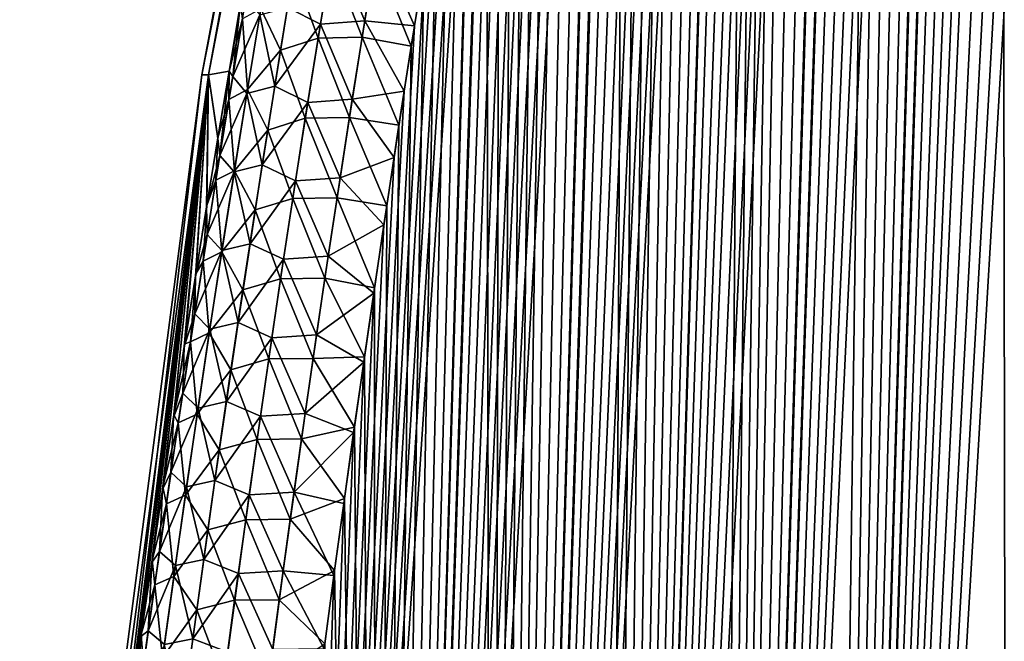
# Model space of a CAD drawing. Header units: metres. Extents: x -109 to 109, y -505 to 40.
# Tile 220 of 331: x 52.07 to 56.95, y -89.54 to -86.46. Entities that reach past the tile are written whole.
import ezdxf

# ---------------------------------------------------------------- set-up
doc = ezdxf.new("R2010")
doc.units = ezdxf.units.M
doc.layers.add('solid_K244224000C74', color=7, linetype='CONTINUOUS')

msp = doc.modelspace()

# ---------------------------------------------------------------- linework, layer by layer
at = {"layer": 'solid_K244224000C74'}
for points in [[(56.011192, -102.20826, -6.254889), (57.72303, -71.503578, -6.53662), (57.84304, -71.208015, -6.656155)], [(56.968903, -102.51619, -7.285695), (56.011192, -102.20826, -6.254889), (57.84304, -71.208015, -6.656155)], [(56.011192, -102.20826, -6.254889), (57.600891, -71.815559, -6.417885), (57.72303, -71.503578, -6.53662)], [(56.011192, -102.20826, -6.254889), (57.476616, -72.144058, -6.299978), (57.600891, -71.815559, -6.417885)], [(56.011192, -102.20826, -6.254889), (57.35022, -72.490303, -6.183001), (57.476616, -72.144058, -6.299978)], [(56.011192, -102.20826, -6.254889), (57.264771, -72.730751, -6.105526), (57.35022, -72.490303, -6.183001)], [(56.011192, -102.20826, -6.254889), (57.178375, -72.979095, -6.028484), (57.264771, -72.730751, -6.105526)], [(56.011192, -102.20826, -6.254889), (57.091045, -73.235809, -5.951913), (57.178375, -72.979095, -6.028484)], [(56.011192, -102.20826, -6.254889), (57.002785, -73.501213, -5.875841), (57.091045, -73.235809, -5.951913)], [(56.969036, -102.516228, 7.285848), (57.011272, -73.475449, 5.883099), (56.922058, -73.748535, 5.80736)], [(56.011192, -102.20826, -6.254889), (56.913582, -73.774803, -5.800235), (57.002785, -73.501213, -5.875841)], [(56.011257, -102.208282, 6.254954), (56.922058, -73.748535, 5.80736), (56.831905, -74.030197, 5.732124)], [(56.011257, -102.208282, 6.254954), (56.969036, -102.516228, 7.285848), (56.922058, -73.748535, 5.80736)], [(56.011192, -102.20826, -6.254889), (56.823448, -74.056953, -5.725134), (56.913582, -73.774803, -5.800235)], [(55.499153, -102.013214, -5.76339), (56.732403, -74.348221, -5.650591), (56.823448, -74.056953, -5.725134)], [(56.011192, -102.20826, -6.254889), (55.499153, -102.013214, -5.76339), (56.823448, -74.056953, -5.725134)], [(56.011257, -102.208282, 6.254954), (56.831905, -74.030197, 5.732124), (56.740837, -74.320992, 5.657441)], [(55.499153, -102.013214, -5.76339), (56.640465, -74.648949, -5.576636), (56.732403, -74.348221, -5.650591)], [(56.011257, -102.208282, 6.254954), (56.740837, -74.320992, 5.657441), (56.648865, -74.621262, 5.583342)], [(55.499153, -102.013214, -5.76339), (56.5476, -74.958549, -5.503222), (56.640465, -74.648949, -5.576636)], [(56.011257, -102.208282, 6.254954), (56.648865, -74.621262, 5.583342), (56.555958, -74.93042, 5.509779)], [(56.011257, -102.208282, 6.254954), (56.555958, -74.93042, 5.509779), (56.462151, -75.24894, 5.436807)], [(55.499153, -102.013214, -5.76339), (56.453838, -75.277489, -5.430403), (56.5476, -74.958549, -5.503222)], [(55.499153, -102.013214, -5.76339), (56.359222, -75.606422, -5.358247), (56.453838, -75.277489, -5.430403)], [(56.011257, -102.208282, 6.254954), (56.462151, -75.24894, 5.436807), (56.367477, -75.577469, 5.364494)], [(55.499195, -102.013229, 5.763428), (56.367477, -75.577469, 5.364494), (56.271961, -75.916359, 5.292876)], [(55.499195, -102.013229, 5.763428), (56.011257, -102.208282, 6.254954), (56.367477, -75.577469, 5.364494)], [(55.499153, -102.013214, -5.76339), (56.263767, -75.945686, -5.286789), (56.359222, -75.606422, -5.358247)], [(55.499195, -102.013229, 5.763428), (56.271961, -75.916359, 5.292876), (56.175556, -76.264938, 5.221884)], [(54.965187, -101.790199, -5.28903), (56.167431, -76.294632, -5.215962), (56.263767, -75.945686, -5.286789)], [(55.499153, -102.013214, -5.76339), (54.965187, -101.790199, -5.28903), (56.263767, -75.945686, -5.286789)], [(54.965187, -101.790199, -5.28903), (56.070271, -76.653824, -5.145841), (56.167431, -76.294632, -5.215962)], [(55.499195, -102.013229, 5.763428), (56.175556, -76.264938, 5.221884), (56.078312, -76.623795, 5.151593)], [(55.499195, -102.013229, 5.763428), (56.078312, -76.623795, 5.151593), (55.980293, -76.993675, 5.082095)], [(54.965187, -101.790199, -5.28903), (55.97234, -77.02401, -5.076514), (56.070271, -76.653824, -5.145841)], [(54.965187, -101.790199, -5.28903), (55.898422, -77.309166, -5.025076), (55.97234, -77.02401, -5.076514)], [(55.499195, -102.013229, 5.763428), (55.980293, -76.993675, 5.082095), (55.9063, -77.278625, 5.030526)], [(55.499195, -102.013229, 5.763428), (55.9063, -77.278625, 5.030526), (55.831844, -77.569496, 4.979365)], [(54.965187, -101.790199, -5.28903), (55.824043, -77.600235, -4.974047), (55.898422, -77.309166, -5.025076)], [(55.499195, -102.013229, 5.763428), (55.831844, -77.569496, 4.979365), (55.75695, -77.866501, 4.928641)], [(54.965187, -101.790199, -5.28903), (55.749233, -77.897423, -4.923458), (55.824043, -77.600235, -4.974047)], [(55.499195, -102.013229, 5.763428), (55.75695, -77.866501, 4.928641), (55.681664, -78.169998, 4.878407)], [(54.965187, -101.790199, -5.28903), (55.674034, -78.20108, -4.873359), (55.749233, -77.897423, -4.923458)], [(54.409, -101.537849, -4.832366), (55.598488, -78.511574, -4.8238), (55.674034, -78.20108, -4.873359)], [(54.965187, -101.790199, -5.28903), (54.409, -101.537849, -4.832366), (55.674034, -78.20108, -4.873359)], [(54.965214, -101.790215, 5.289052), (55.681664, -78.169998, 4.878407), (55.606026, -78.480354, 4.828711)], [(54.965214, -101.790215, 5.289052), (55.499195, -102.013229, 5.763428), (55.681664, -78.169998, 4.878407)], [(54.965214, -101.790215, 5.289052), (55.606026, -78.480354, 4.828711), (55.530075, -78.797905, 4.779597)], [(54.409, -101.537849, -4.832366), (55.522636, -78.829239, -4.774825), (55.598488, -78.511574, -4.8238)], [(54.409, -101.537849, -4.832366), (55.446411, -79.153534, -4.72635), (55.522636, -78.829239, -4.774825)], [(54.965214, -101.790215, 5.289052), (55.530075, -78.797905, 4.779597), (55.453747, -79.122101, 4.730983)], [(54.965214, -101.790215, 5.289052), (55.453747, -79.122101, 4.730983), (55.377041, -79.452934, 4.682872)], [(54.409, -101.537849, -4.832366), (55.369816, -79.484444, -4.67838), (55.446411, -79.153534, -4.72635)], [(54.965214, -101.790215, 5.289052), (55.377041, -79.452934, 4.682872), (55.300026, -79.790833, 4.635328)], [(54.409, -101.537849, -4.832366), (55.292915, -79.822395, -4.630979), (55.369816, -79.484444, -4.67838)], [(54.409, -101.537849, -4.832366), (55.215771, -80.167801, -4.58421), (55.292915, -79.822395, -4.630979)], [(54.965214, -101.790215, 5.289052), (55.300026, -79.790833, 4.635328), (55.222767, -80.1362, 4.588417)], [(54.318378, -79.883408, -1.653345), (53.002502, -86.734787, -1.243407), (52.969627, -86.734787)], [(54.318378, -79.883408, -1.653345), (52.969627, -86.734787), (54.256847, -79.883408)], [(53.002502, -86.734787, 1.243413), (54.256847, -79.883408), (52.969627, -86.734787)], [(54.318378, -79.883408, -1.653345), (53.103653, -86.716026, -2.47967), (53.002502, -86.734787, -1.243407)], [(53.002502, -86.734787, 1.243413), (54.318382, -79.883408, 1.653362), (54.256847, -79.883408)], [(53.002502, -86.734787, 1.243413), (53.103661, -86.715981, 2.479674), (54.318382, -79.883408, 1.653362)], [(54.318378, -79.883408, -1.653345), (53.159458, -86.38884, -2.507232), (53.103653, -86.716026, -2.47967)], [(53.103661, -86.715981, 2.479674), (53.160263, -86.384171, 2.507635), (54.318382, -79.883408, 1.653362)], [(54.965214, -101.790215, 5.289052), (55.222767, -80.1362, 4.588417), (55.145321, -80.489479, 4.542201)], [(54.409, -101.537849, -4.832366), (55.138454, -80.52108, -4.538137), (55.215771, -80.167801, -4.58421)], [(54.965214, -101.790215, 5.289052), (55.145321, -80.489479, 4.542201), (55.06765, -80.85038, 4.496626)], [(54.409, -101.537849, -4.832366), (55.060913, -80.881958, -4.492708), (55.138454, -80.52108, -4.538137)], [(54.409, -101.537849, -4.832366), (54.983093, -81.250023, -4.447854), (55.060913, -80.881958, -4.492708)], [(54.409019, -101.537857, 4.83238), (55.06765, -80.85038, 4.496626), (54.989697, -81.218491, 4.451626)], [(54.409019, -101.537857, 4.83238), (54.965214, -101.790215, 5.289052), (55.06765, -80.85038, 4.496626)], [(54.409019, -101.537857, 4.83238), (54.989697, -81.218491, 4.451626), (54.911541, -81.594299, 4.407284)], [(53.830872, -101.255699, -4.394562), (54.905083, -81.625755, -4.403658), (54.983093, -81.250023, -4.447854)], [(54.409, -101.537849, -4.832366), (53.830872, -101.255699, -4.394562), (54.983093, -81.250023, -4.447854)], [(53.830872, -101.255699, -4.394562), (54.826977, -82.009644, -4.360203), (54.905083, -81.625755, -4.403658)], [(54.409019, -101.537857, 4.83238), (54.911541, -81.594299, 4.407284), (54.833286, -81.978287, 4.363683)], [(53.830872, -101.255699, -4.394562), (54.748863, -82.402161, -4.317571), (54.826977, -82.009644, -4.360203)], [(54.409019, -101.537857, 4.83238), (54.833286, -81.978287, 4.363683), (54.75502, -82.370941, 4.320904)], [(53.830872, -101.255699, -4.394562), (54.686394, -82.722519, -4.284074), (54.748863, -82.402161, -4.317571)], [(54.409019, -101.537857, 4.83238), (54.75502, -82.370941, 4.320904), (54.692425, -82.691444, 4.287289)], [(54.409019, -101.537857, 4.83238), (54.692425, -82.691444, 4.287289), (54.629726, -83.016991, 4.254097)], [(53.830872, -101.255699, -4.394562), (54.623825, -83.047913, -4.251), (54.686394, -82.722519, -4.284074)], [(54.409019, -101.537857, 4.83238), (54.629726, -83.016991, 4.254097), (54.566967, -83.347778, 4.221364)], [(53.830872, -101.255699, -4.394562), (54.561199, -83.378532, -4.218385), (54.623825, -83.047913, -4.251)], [(53.830872, -101.255699, -4.394562), (54.498585, -83.714645, -4.186284), (54.561199, -83.378532, -4.218385)], [(54.409019, -101.537857, 4.83238), (54.566967, -83.347778, 4.221364), (54.504215, -83.68409, 4.189146)], [(53.830872, -101.255699, -4.394562), (54.43605, -84.056557, -4.154752), (54.498585, -83.714645, -4.186284)], [(54.409019, -101.537857, 4.83238), (54.504215, -83.68409, 4.189146), (54.44154, -84.026222, 4.157496)], [(53.830872, -101.255699, -4.394562), (54.373657, -84.404549, -4.123841), (54.43605, -84.056557, -4.154752)], [(54.409019, -101.537857, 4.83238), (54.44154, -84.026222, 4.157496), (54.379005, -84.374458, 4.126469)], [(53.830872, -101.255699, -4.394562), (54.311481, -84.758911, -4.093605), (54.373657, -84.404549, -4.123841)], [(53.830891, -101.255707, 4.394574), (54.379005, -84.374458, 4.126469), (54.316681, -84.729095, 4.096117)], [(53.830891, -101.255707, 4.394574), (54.409019, -101.537857, 4.83238), (54.379005, -84.374458, 4.126469)], [(53.830891, -101.255707, 4.394574), (54.316681, -84.729095, 4.096117), (54.254478, -85.08976, 4.066353)], [(53.230476, -100.941902, -3.976326), (54.249428, -85.119278, -4.063957), (54.311481, -84.758911, -4.093605)], [(53.830872, -101.255699, -4.394562), (53.230476, -100.941902, -3.976326), (54.311481, -84.758911, -4.093605)], [(53.830891, -101.255707, 4.394574), (54.254478, -85.08976, 4.066353), (54.19231, -85.45607, 4.037097)], [(53.230476, -100.941902, -3.976326), (54.187412, -85.485268, -4.034816), (54.249428, -85.119278, -4.063957)], [(53.830891, -101.255707, 4.394574), (54.19231, -85.45607, 4.037097), (54.130264, -85.828354, 4.008418)], [(53.230476, -100.941902, -3.976326), (54.125526, -85.857208, -4.006253), (54.187412, -85.485268, -4.034816)], [(53.230476, -100.941902, -3.976326), (54.07412, -86.171959, -3.982943), (54.125526, -85.857208, -4.006253)], [(53.830891, -101.255707, 4.394574), (54.130264, -85.828354, 4.008418), (54.068443, -86.20697, 3.98039)], [(53.393688, -86.399803, -3.257241), (53.619751, -86.095856, -3.546837), (53.556442, -86.483704, -3.520901)], [(53.776188, -86.467018, -3.760672), (53.556442, -86.483704, -3.520901), (53.619751, -86.095856, -3.546837)], [(53.83902, -86.07869, -3.787536), (53.776188, -86.467018, -3.760672), (53.619751, -86.095856, -3.546837)], [(53.83902, -86.07869, -3.787536), (54.022926, -86.491272, -3.960125), (53.776188, -86.467018, -3.760672)], [(53.83902, -86.07869, -3.787536), (54.07412, -86.171959, -3.982943), (54.022926, -86.491272, -3.960125)], [(53.544964, -86.552055, 3.515849), (53.60955, -86.155029, 3.542225), (53.423477, -86.217209, 3.26851)], [(53.762653, -86.548218, 3.754664), (53.60955, -86.155029, 3.542225), (53.544964, -86.552055, 3.515849)], [(53.762653, -86.548218, 3.754664), (53.826653, -86.151054, 3.781919), (53.60955, -86.155029, 3.542225)], [(53.762653, -86.548218, 3.754664), (54.006939, -86.592247, 3.953082), (53.826653, -86.151054, 3.781919)], [(53.826653, -86.151054, 3.781919), (54.006939, -86.592247, 3.953082), (54.068443, -86.20697, 3.98039)], [(53.230476, -100.941902, -3.976326), (54.022926, -86.491272, -3.960125), (54.07412, -86.171959, -3.982943)], [(53.830891, -101.255707, 4.394574), (54.068443, -86.20697, 3.98039), (54.006939, -86.592247, 3.953082)], [(53.358654, -86.612564, 3.243114), (53.423477, -86.217209, 3.26851), (53.261021, -86.406425, 2.963382)], [(53.544964, -86.552055, 3.515849), (53.423477, -86.217209, 3.26851), (53.358654, -86.612564, 3.243114)], [(53.187595, -86.350334, -2.658139), (53.122154, -86.742188, -2.634201), (53.159458, -86.38884, -2.507232)], [(53.256187, -86.436714, -2.962026), (53.122154, -86.742188, -2.634201), (53.187595, -86.350334, -2.658139)], [(53.122154, -86.742188, -2.634201), (53.103653, -86.716026, -2.47967), (53.159458, -86.38884, -2.507232)], [(53.169632, -86.45668, 2.651213), (53.160263, -86.384171, 2.507635), (53.103661, -86.715981, 2.479674)], [(53.195099, -86.807838, 2.938668), (53.261021, -86.406425, 2.963382), (53.169632, -86.45668, 2.651213)], [(53.358654, -86.612564, 3.243114), (53.261021, -86.406425, 2.963382), (53.195099, -86.807838, 2.938668)], [(53.393688, -86.399803, -3.257241), (53.330338, -86.790207, -3.232683), (53.256187, -86.436714, -2.962026)], [(53.393688, -86.399803, -3.257241), (53.556442, -86.483704, -3.520901), (53.330338, -86.790207, -3.232683)], [(53.10323, -86.856766, 2.627053), (53.169632, -86.45668, 2.651213), (53.103661, -86.715981, 2.479674)], [(53.195099, -86.807838, 2.938668), (53.169632, -86.45668, 2.651213), (53.10323, -86.856766, 2.627053)], [(53.256187, -86.436714, -2.962026), (53.192329, -86.826149, -2.938136), (53.122154, -86.742188, -2.634201)], [(53.330338, -86.790207, -3.232683), (53.192329, -86.826149, -2.938136), (53.256187, -86.436714, -2.962026)], [(53.230476, -100.941902, -3.976326), (53.971996, -86.815353, -3.937837), (54.022926, -86.491272, -3.960125)], [(53.330338, -86.790207, -3.232683), (53.556442, -86.483704, -3.520901), (53.494457, -86.871849, -3.496047)], [(53.714664, -86.855659, -3.734917), (53.494457, -86.871849, -3.496047), (53.556442, -86.483704, -3.520901)], [(53.776188, -86.467018, -3.760672), (53.714664, -86.855659, -3.734917), (53.556442, -86.483704, -3.520901)], [(53.776188, -86.467018, -3.760672), (53.971996, -86.815353, -3.937837), (53.714664, -86.855659, -3.734917)], [(53.776188, -86.467018, -3.760672), (54.022926, -86.491272, -3.960125), (53.971996, -86.815353, -3.937837)], [(53.481766, -86.949379, 3.490603), (53.544964, -86.552055, 3.515849), (53.358654, -86.612564, 3.243114)], [(53.70002, -86.945709, 3.728562), (53.544964, -86.552055, 3.515849), (53.481766, -86.949379, 3.490603)], [(53.70002, -86.945709, 3.728562), (53.762653, -86.548218, 3.754664), (53.544964, -86.552055, 3.515849)], [(53.70002, -86.945709, 3.728562), (53.945847, -86.984535, 3.926562), (53.762653, -86.548218, 3.754664)], [(53.762653, -86.548218, 3.754664), (53.945847, -86.984535, 3.926562), (54.006939, -86.592247, 3.953082)], [(53.830891, -101.255707, 4.394574), (54.006939, -86.592247, 3.953082), (53.945847, -86.984535, 3.926562)], [(53.295227, -87.008186, 3.218815), (53.358654, -86.612564, 3.243114), (53.195099, -86.807838, 2.938668)], [(53.481766, -86.949379, 3.490603), (53.358654, -86.612564, 3.243114), (53.295227, -87.008186, 3.218815)], [(53.002502, -86.734787, -1.243407), (52.158928, -93.622757, -2.095751), (52.06636, -93.64727)], [(53.002502, -86.734787, -1.243407), (52.06636, -93.64727), (52.969627, -86.734787)], [(52.158932, -93.622726, 2.095746), (52.969627, -86.734787), (52.06636, -93.64727)], [(53.002502, -86.734787, -1.243407), (52.196815, -93.269585, -2.107414), (52.158928, -93.622757, -2.095751)], [(52.158932, -93.622726, 2.095746), (53.002502, -86.734787, 1.243413), (52.969627, -86.734787)], [(52.158932, -93.622726, 2.095746), (52.197067, -93.267281, 2.107489), (53.002502, -86.734787, 1.243413)], [(53.002502, -86.734787, -1.243407), (52.235367, -92.920235, -2.119659), (52.196815, -93.269585, -2.107414)], [(52.197067, -93.267281, 2.107489), (52.235874, -92.915703, 2.119822), (53.002502, -86.734787, 1.243413)], [(53.002502, -86.734787, -1.243407), (52.274563, -92.574524, -2.132435), (52.235367, -92.920235, -2.119659)], [(52.235874, -92.915703, 2.119822), (52.275337, -92.567818, 2.132692), (53.002502, -86.734787, 1.243413)], [(53.002502, -86.734787, -1.243407), (52.314396, -92.232285, -2.145692), (52.274563, -92.574524, -2.132435)], [(52.275337, -92.567818, 2.132692), (52.315441, -92.22345, 2.14605), (53.002502, -86.734787, 1.243413)], [(53.002502, -86.734787, -1.243407), (52.362835, -91.82766, -2.162396), (52.314396, -92.232285, -2.145692)], [(52.315441, -92.22345, 2.14605), (52.363953, -91.818466, 2.162793), (53.002502, -86.734787, 1.243413)], [(53.002502, -86.734787, -1.243407), (52.411983, -91.429131, -2.180073), (52.362835, -91.82766, -2.162396)], [(52.363953, -91.818466, 2.162793), (52.413177, -91.419594, 2.180511), (53.002502, -86.734787, 1.243413)], [(53.002502, -86.734787, -1.243407), (52.461815, -91.036461, -2.198669), (52.411983, -91.429131, -2.180073)], [(52.413177, -91.419594, 2.180511), (52.463085, -91.026596, 2.19915), (53.002502, -86.734787, 1.243413)], [(53.002502, -86.734787, -1.243407), (52.512299, -90.649399, -2.21813), (52.461815, -91.036461, -2.198669)], [(52.463085, -91.026596, 2.19915), (52.513641, -90.639229, 2.218654), (53.002502, -86.734787, 1.243413)], [(53.002502, -86.734787, -1.243407), (52.563412, -90.267723, -2.2384), (52.512299, -90.649399, -2.21813)], [(52.513641, -90.639229, 2.218654), (52.564835, -90.257248, 2.238969), (53.002502, -86.734787, 1.243413)], [(53.002502, -86.734787, -1.243407), (52.615135, -89.89119, -2.259426), (52.563412, -90.267723, -2.2384)], [(52.564835, -90.257248, 2.238969), (52.616634, -89.880417, 2.260041), (53.002502, -86.734787, 1.243413)], [(53.002502, -86.734787, -1.243407), (52.667454, -89.519554, -2.281152), (52.615135, -89.89119, -2.259426)], [(52.616634, -89.880417, 2.260041), (52.669029, -89.508499, 2.281815), (53.002502, -86.734787, 1.243413)], [(53.002502, -86.734787, -1.243407), (52.720356, -89.15258, -2.303526), (52.667454, -89.519554, -2.281152)], [(52.669029, -89.508499, 2.281815), (52.722008, -89.141251, 2.304237), (53.002502, -86.734787, 1.243413)], [(53.002502, -86.734787, -1.243407), (52.773823, -88.790054, -2.326497), (52.720356, -89.15258, -2.303526)], [(52.722008, -89.141251, 2.304237), (52.775555, -88.778465, 2.327257), (53.002502, -86.734787, 1.243413)], [(53.002502, -86.734787, -1.243407), (52.827747, -88.432602, -2.350189), (52.773823, -88.790054, -2.326497)], [(52.775555, -88.778465, 2.327257), (52.829556, -88.420753, 2.350999), (53.002502, -86.734787, 1.243413)], [(53.002502, -86.734787, -1.243407), (52.882057, -88.080421, -2.374642), (52.827747, -88.432602, -2.350189)], [(52.829556, -88.420753, 2.350999), (52.883942, -88.068329, 2.375503), (53.002502, -86.734787, 1.243413)], [(53.002502, -86.734787, -1.243407), (52.936741, -87.733315, -2.399818), (52.882057, -88.080421, -2.374642)], [(52.883942, -88.068329, 2.375503), (52.938702, -87.720985, 2.400732), (53.002502, -86.734787, 1.243413)], [(53.002502, -86.734787, -1.243407), (52.992031, -87.389549, -2.425797), (52.936741, -87.733315, -2.399818)], [(52.938702, -87.720985, 2.400732), (52.993351, -87.381424, 2.426422), (53.002502, -86.734787, 1.243413)], [(53.002502, -86.734787, -1.243407), (53.047672, -87.050514, -2.452427), (52.992031, -87.389549, -2.425797)], [(52.993351, -87.381424, 2.426422), (53.04834, -87.046486, 2.452749), (53.002502, -86.734787, 1.243413)], [(53.04834, -87.046486, 2.452749), (53.103661, -86.715981, 2.479674), (53.002502, -86.734787, 1.243413)], [(53.002502, -86.734787, -1.243407), (53.103653, -86.716026, -2.47967), (53.047672, -87.050514, -2.452427)], [(53.058132, -87.134293, -2.611311), (53.047672, -87.050514, -2.452427), (53.103653, -86.716026, -2.47967)], [(53.10323, -86.856766, 2.627053), (53.103661, -86.715981, 2.479674), (53.04834, -87.046486, 2.452749)], [(53.122154, -86.742188, -2.634201), (53.058132, -87.134293, -2.611311), (53.103653, -86.716026, -2.47967)], [(53.192329, -86.826149, -2.938136), (53.058132, -87.134293, -2.611311), (53.122154, -86.742188, -2.634201)], [(53.330338, -86.790207, -3.232683), (53.268341, -87.180878, -3.209183), (53.192329, -86.826149, -2.938136)], [(53.330338, -86.790207, -3.232683), (53.494457, -86.871849, -3.496047), (53.268341, -87.180878, -3.209183)], [(53.192329, -86.826149, -2.938136), (53.129845, -87.215836, -2.915284), (53.058132, -87.134293, -2.611311)], [(53.130634, -87.209511, 2.91506), (53.195099, -86.807838, 2.938668), (53.10323, -86.856766, 2.627053)], [(53.268341, -87.180878, -3.209183), (53.129845, -87.215836, -2.915284), (53.192329, -86.826149, -2.938136)], [(53.295227, -87.008186, 3.218815), (53.195099, -86.807838, 2.938668), (53.130634, -87.209511, 2.91506)], [(53.230476, -100.941902, -3.976326), (53.921391, -87.144394, -3.916119), (53.971996, -86.815353, -3.937837)], [(53.714664, -86.855659, -3.734917), (53.971996, -86.815353, -3.937837), (53.921391, -87.144394, -3.916119)], [(53.038307, -87.257095, 2.60398), (53.10323, -86.856766, 2.627053), (53.04834, -87.046486, 2.452749)], [(53.130634, -87.209511, 2.91506), (53.10323, -86.856766, 2.627053), (53.038307, -87.257095, 2.60398)], [(53.268341, -87.180878, -3.209183), (53.494457, -86.871849, -3.496047), (53.433788, -87.260269, -3.472251)], [(53.654438, -87.244598, -3.710244), (53.433788, -87.260269, -3.472251), (53.494457, -86.871849, -3.496047)], [(53.714664, -86.855659, -3.734917), (53.654438, -87.244598, -3.710244), (53.494457, -86.871849, -3.496047)], [(53.714664, -86.855659, -3.734917), (53.921391, -87.144394, -3.916119), (53.654438, -87.244598, -3.710244)], [(53.638741, -87.343506, 3.70359), (53.70002, -86.945709, 3.728562), (53.481766, -86.949379, 3.490603)], [(53.638741, -87.343506, 3.70359), (53.885231, -87.384048, 3.900871), (53.70002, -86.945709, 3.728562)], [(53.70002, -86.945709, 3.728562), (53.885231, -87.384048, 3.900871), (53.945847, -86.984535, 3.926562)], [(53.419941, -87.347, 3.466463), (53.481766, -86.949379, 3.490603), (53.295227, -87.008186, 3.218815)], [(53.638741, -87.343506, 3.70359), (53.481766, -86.949379, 3.490603), (53.419941, -87.347, 3.466463)], [(53.830891, -101.255707, 4.394574), (53.945847, -86.984535, 3.926562), (53.885231, -87.384048, 3.900871)], [(53.233192, -87.404083, 3.195592), (53.295227, -87.008186, 3.218815), (53.130634, -87.209511, 2.91506)], [(53.419941, -87.347, 3.466463), (53.295227, -87.008186, 3.218815), (53.233192, -87.404083, 3.195592)], [(53.058132, -87.134293, -2.611311), (52.992031, -87.389549, -2.425797), (53.047672, -87.050514, -2.452427)], [(53.038307, -87.257095, 2.60398), (53.04834, -87.046486, 2.452749), (52.993351, -87.381424, 2.426422)], [(53.058132, -87.134293, -2.611311), (52.995522, -87.526619, -2.589448), (52.992031, -87.389549, -2.425797)], [(53.129845, -87.215836, -2.915284), (52.995522, -87.526619, -2.589448), (53.058132, -87.134293, -2.611311)], [(53.268341, -87.180878, -3.209183), (53.207695, -87.571808, -3.186718), (53.129845, -87.215836, -2.915284)], [(53.268341, -87.180878, -3.209183), (53.433788, -87.260269, -3.472251), (53.207695, -87.571808, -3.186718)], [(53.230476, -100.941902, -3.976326), (53.87109, -87.478348, -3.894952), (53.921391, -87.144394, -3.916119)], [(53.654438, -87.244598, -3.710244), (53.921391, -87.144394, -3.916119), (53.87109, -87.478348, -3.894952)], [(53.129845, -87.215836, -2.915284), (53.068729, -87.605766, -2.893448), (52.995522, -87.526619, -2.589448)], [(53.067627, -87.611443, 2.892534), (53.130634, -87.209511, 2.91506), (53.038307, -87.257095, 2.60398)], [(53.233192, -87.404083, 3.195592), (53.130634, -87.209511, 2.91506), (53.067627, -87.611443, 2.892534)], [(53.207695, -87.571808, -3.186718), (53.068729, -87.605766, -2.893448), (53.129845, -87.215836, -2.915284)], [(52.97485, -87.657661, 2.581972), (53.038307, -87.257095, 2.60398), (52.993351, -87.381424, 2.426422)], [(53.067627, -87.611443, 2.892534), (53.038307, -87.257095, 2.60398), (52.97485, -87.657661, 2.581972)], [(53.207695, -87.571808, -3.186718), (53.433788, -87.260269, -3.472251), (53.374428, -87.648956, -3.44949)], [(53.595505, -87.633827, -3.686632), (53.374428, -87.648956, -3.44949), (53.433788, -87.260269, -3.472251)], [(53.654438, -87.244598, -3.710244), (53.595505, -87.633827, -3.686632), (53.433788, -87.260269, -3.472251)], [(53.654438, -87.244598, -3.710244), (53.87109, -87.478348, -3.894952), (53.595505, -87.633827, -3.686632)], [(52.97485, -87.657661, 2.581972), (52.993351, -87.381424, 2.426422), (52.938702, -87.720985, 2.400732)], [(53.359486, -87.744904, 3.443404), (53.419941, -87.347, 3.466463), (53.233192, -87.404083, 3.195592)], [(53.578815, -87.741608, 3.679723), (53.419941, -87.347, 3.466463), (53.359486, -87.744904, 3.443404)], [(53.578815, -87.741608, 3.679723), (53.638741, -87.343506, 3.70359), (53.419941, -87.347, 3.466463)], [(53.578815, -87.741608, 3.679723), (53.824844, -87.789948, 3.875802), (53.638741, -87.343506, 3.70359)], [(53.638741, -87.343506, 3.70359), (53.824844, -87.789948, 3.875802), (53.885231, -87.384048, 3.900871)], [(53.830891, -101.255707, 4.394574), (53.885231, -87.384048, 3.900871), (53.824844, -87.789948, 3.875802)], [(52.995522, -87.526619, -2.589448), (52.936741, -87.733315, -2.399818), (52.992031, -87.389549, -2.425797)], [(53.172535, -87.80024, 3.173419), (53.233192, -87.404083, 3.195592), (53.067627, -87.611443, 2.892534)], [(53.359486, -87.744904, 3.443404), (53.233192, -87.404083, 3.195592), (53.172535, -87.80024, 3.173419)], [(53.230476, -100.941902, -3.976326), (53.820923, -87.816612, -3.874193), (53.87109, -87.478348, -3.894952)], [(53.595505, -87.633827, -3.686632), (53.87109, -87.478348, -3.894952), (53.820923, -87.816612, -3.874193)], [(52.995522, -87.526619, -2.589448), (52.934311, -87.919182, -2.568589), (52.936741, -87.733315, -2.399818)], [(53.068729, -87.605766, -2.893448), (52.934311, -87.919182, -2.568589), (52.995522, -87.526619, -2.589448)], [(53.207695, -87.571808, -3.186718), (53.148392, -87.96299, -3.165268), (53.068729, -87.605766, -2.893448)], [(53.207695, -87.571808, -3.186718), (53.374428, -87.648956, -3.44949), (53.148392, -87.96299, -3.165268)], [(53.068729, -87.605766, -2.893448), (53.008968, -87.995926, -2.872607), (52.934311, -87.919182, -2.568589)], [(53.006062, -88.013626, 2.871066), (53.067627, -87.611443, 2.892534), (52.97485, -87.657661, 2.581972)], [(53.172535, -87.80024, 3.173419), (53.067627, -87.611443, 2.892534), (53.006062, -88.013626, 2.871066)], [(53.148392, -87.96299, -3.165268), (53.008968, -87.995926, -2.872607), (53.068729, -87.605766, -2.893448)], [(52.912853, -88.058472, 2.561002), (52.97485, -87.657661, 2.581972), (52.938702, -87.720985, 2.400732)], [(53.006062, -88.013626, 2.871066), (52.97485, -87.657661, 2.581972), (52.912853, -88.058472, 2.561002)], [(53.148392, -87.96299, -3.165268), (53.374428, -87.648956, -3.44949), (53.316372, -88.03791, -3.427745)], [(53.537857, -88.023338, -3.664061), (53.316372, -88.03791, -3.427745), (53.374428, -87.648956, -3.44949)], [(53.595505, -87.633827, -3.686632), (53.537857, -88.023338, -3.664061), (53.374428, -87.648956, -3.44949)], [(53.595505, -87.633827, -3.686632), (53.820923, -87.816612, -3.874193), (53.537857, -88.023338, -3.664061)], [(52.912853, -88.058472, 2.561002), (52.938702, -87.720985, 2.400732), (52.883942, -88.068329, 2.375503)], [(52.934311, -87.919182, -2.568589), (52.882057, -88.080421, -2.374642), (52.936741, -87.733315, -2.399818)], [(53.3004, -88.143074, 3.421403), (53.359486, -87.744904, 3.443404), (53.172535, -87.80024, 3.173419)], [(53.520233, -88.139999, 3.656938), (53.359486, -87.744904, 3.443404), (53.3004, -88.143074, 3.421403)], [(53.520233, -88.139999, 3.656938), (53.578815, -87.741608, 3.679723), (53.359486, -87.744904, 3.443404)], [(53.520233, -88.139999, 3.656938), (53.774723, -88.133133, 3.8554), (53.578815, -87.741608, 3.679723)], [(53.578815, -87.741608, 3.679723), (53.774723, -88.133133, 3.8554), (53.824844, -87.789948, 3.875802)], [(53.113251, -88.196648, 3.152275), (53.172535, -87.80024, 3.173419), (53.006062, -88.013626, 2.871066)], [(53.3004, -88.143074, 3.421403), (53.172535, -87.80024, 3.173419), (53.113251, -88.196648, 3.152275)], [(53.230476, -100.941902, -3.976326), (53.770943, -88.159355, -3.853881), (53.820923, -87.816612, -3.874193)], [(53.537857, -88.023338, -3.664061), (53.820923, -87.816612, -3.874193), (53.770943, -88.159355, -3.853881)], [(53.830891, -101.255707, 4.394574), (53.824844, -87.789948, 3.875802), (53.774723, -88.133133, 3.8554)], [(52.934311, -87.919182, -2.568589), (52.874496, -88.311958, -2.548712), (52.882057, -88.080421, -2.374642)], [(53.008968, -87.995926, -2.872607), (52.874496, -88.311958, -2.548712), (52.934311, -87.919182, -2.568589)], [(53.148392, -87.96299, -3.165268), (53.090424, -88.354416, -3.144809), (53.008968, -87.995926, -2.872607)], [(53.148392, -87.96299, -3.165268), (53.316372, -88.03791, -3.427745), (53.090424, -88.354416, -3.144809)], [(53.008968, -87.995926, -2.872607), (52.950558, -88.386314, -2.852738), (52.874496, -88.311958, -2.548712)], [(52.94593, -88.416046, 2.850629), (53.006062, -88.013626, 2.871066), (52.912853, -88.058472, 2.561002)], [(53.113251, -88.196648, 3.152275), (53.006062, -88.013626, 2.871066), (52.94593, -88.416046, 2.850629)], [(53.090424, -88.354416, -3.144809), (52.950558, -88.386314, -2.852738), (53.008968, -87.995926, -2.872607)], [(52.912853, -88.058472, 2.561002), (52.883942, -88.068329, 2.375503), (52.829556, -88.420753, 2.350999)], [(52.852306, -88.459496, 2.541046), (52.912853, -88.058472, 2.561002), (52.829556, -88.420753, 2.350999)], [(52.94593, -88.416046, 2.850629), (52.912853, -88.058472, 2.561002), (52.852306, -88.459496, 2.541046)], [(53.090424, -88.354416, -3.144809), (53.316372, -88.03791, -3.427745), (53.259613, -88.427116, -3.406993)], [(53.481491, -88.413124, -3.642508), (53.259613, -88.427116, -3.406993), (53.316372, -88.03791, -3.427745)], [(53.537857, -88.023338, -3.664061), (53.481491, -88.413124, -3.642508), (53.316372, -88.03791, -3.427745)], [(53.537857, -88.023338, -3.664061), (53.770943, -88.159355, -3.853881), (53.481491, -88.413124, -3.642508)], [(52.874496, -88.311958, -2.548712), (52.827747, -88.432602, -2.350189), (52.882057, -88.080421, -2.374642)], [(53.242664, -88.541512, 3.400437), (53.3004, -88.143074, 3.421403), (53.113251, -88.196648, 3.152275)], [(53.230476, -100.941902, -3.976326), (53.721233, -88.506805, -3.83407), (53.770943, -88.159355, -3.853881)], [(53.462986, -88.538673, 3.635211), (53.3004, -88.143074, 3.421403), (53.242664, -88.541512, 3.400437)], [(53.462986, -88.538673, 3.635211), (53.520233, -88.139999, 3.656938), (53.3004, -88.143074, 3.421403)], [(53.462986, -88.538673, 3.635211), (53.724869, -88.481049, 3.8355), (53.520233, -88.139999, 3.656938)], [(53.481491, -88.413124, -3.642508), (53.770943, -88.159355, -3.853881), (53.721233, -88.506805, -3.83407)], [(53.520233, -88.139999, 3.656938), (53.724869, -88.481049, 3.8355), (53.774723, -88.133133, 3.8554)], [(53.830891, -101.255707, 4.394574), (53.774723, -88.133133, 3.8554), (53.724869, -88.481049, 3.8355)], [(53.055332, -88.5933, 3.132134), (53.113251, -88.196648, 3.152275), (52.94593, -88.416046, 2.850629)], [(53.242664, -88.541512, 3.400437), (53.113251, -88.196648, 3.152275), (53.055332, -88.5933, 3.132134)], [(52.874496, -88.311958, -2.548712), (52.816071, -88.704941, -2.529795), (52.827747, -88.432602, -2.350189)], [(52.950558, -88.386314, -2.852738), (52.816071, -88.704941, -2.529795), (52.874496, -88.311958, -2.548712)], [(53.090424, -88.354416, -3.144809), (53.033787, -88.746071, -3.125322), (52.950558, -88.386314, -2.852738)], [(53.090424, -88.354416, -3.144809), (53.259613, -88.427116, -3.406993), (53.033787, -88.746071, -3.125322)], [(52.950558, -88.386314, -2.852738), (52.893494, -88.776917, -2.833821), (52.816071, -88.704941, -2.529795)], [(53.033787, -88.746071, -3.125322), (52.893494, -88.776917, -2.833821), (52.950558, -88.386314, -2.852738)], [(52.816071, -88.704941, -2.529795), (52.773823, -88.790054, -2.326497), (52.827747, -88.432602, -2.350189)], [(52.852306, -88.459496, 2.541046), (52.829556, -88.420753, 2.350999), (52.775555, -88.778465, 2.327257)], [(52.887226, -88.818703, 2.8312), (52.94593, -88.416046, 2.850629), (52.852306, -88.459496, 2.541046)], [(53.055332, -88.5933, 3.132134), (52.94593, -88.416046, 2.850629), (52.887226, -88.818703, 2.8312)], [(53.033787, -88.746071, -3.125322), (53.259613, -88.427116, -3.406993), (53.204144, -88.816559, -3.387214)], [(53.426399, -88.803162, -3.621952), (53.204144, -88.816559, -3.387214), (53.259613, -88.427116, -3.406993)], [(53.481491, -88.413124, -3.642508), (53.426399, -88.803162, -3.621952), (53.259613, -88.427116, -3.406993)], [(53.481491, -88.413124, -3.642508), (53.721233, -88.506805, -3.83407), (53.426399, -88.803162, -3.621952)], [(52.793201, -88.860748, 2.52208), (52.852306, -88.459496, 2.541046), (52.775555, -88.778465, 2.327257)], [(52.887226, -88.818703, 2.8312), (52.852306, -88.459496, 2.541046), (52.793201, -88.860748, 2.52208)], [(53.230476, -100.941902, -3.976326), (53.671864, -88.859207, -3.814814), (53.721233, -88.506805, -3.83407)], [(53.426399, -88.803162, -3.621952), (53.721233, -88.506805, -3.83407), (53.671864, -88.859207, -3.814814)], [(53.462986, -88.538673, 3.635211), (53.675354, -88.833939, 3.816157), (53.724869, -88.481049, 3.8355)], [(53.830891, -101.255707, 4.394574), (53.724869, -88.481049, 3.8355), (53.675354, -88.833939, 3.816157)], [(53.186283, -88.940201, 3.380482), (53.242664, -88.541512, 3.400437), (53.055332, -88.5933, 3.132134)], [(53.407074, -88.937614, 3.614518), (53.242664, -88.541512, 3.400437), (53.186283, -88.940201, 3.380482)], [(53.407074, -88.937614, 3.614518), (53.462986, -88.538673, 3.635211), (53.242664, -88.541512, 3.400437)], [(53.407074, -88.937614, 3.614518), (53.675354, -88.833939, 3.816157), (53.462986, -88.538673, 3.635211)], [(52.998775, -88.990189, 3.112974), (53.055332, -88.5933, 3.132134), (52.887226, -88.818703, 2.8312)], [(53.186283, -88.940201, 3.380482), (53.055332, -88.5933, 3.132134), (52.998775, -88.990189, 3.112974)], [(52.816071, -88.704941, -2.529795), (52.759026, -89.098137, -2.511815), (52.773823, -88.790054, -2.326497)], [(52.893494, -88.776917, -2.833821), (52.759026, -89.098137, -2.511815), (52.816071, -88.704941, -2.529795)], [(53.033787, -88.746071, -3.125322), (52.978466, -89.137947, -3.106783), (52.893494, -88.776917, -2.833821)], [(53.033787, -88.746071, -3.125322), (53.204144, -88.816559, -3.387214), (52.978466, -89.137947, -3.106783)], [(52.759026, -89.098137, -2.511815), (52.720356, -89.15258, -2.303526), (52.773823, -88.790054, -2.326497)], [(52.793201, -88.860748, 2.52208), (52.775555, -88.778465, 2.327257), (52.722008, -89.141251, 2.304237)], [(52.893494, -88.776917, -2.833821), (52.837765, -89.16774, -2.815833), (52.759026, -89.098137, -2.511815)], [(52.978466, -89.137947, -3.106783), (52.837765, -89.16774, -2.815833), (52.893494, -88.776917, -2.833821)], [(52.829941, -89.221581, 2.812754), (52.887226, -88.818703, 2.8312), (52.793201, -88.860748, 2.52208)], [(52.998775, -88.990189, 3.112974), (52.887226, -88.818703, 2.8312), (52.829941, -89.221581, 2.812754)], [(52.978466, -89.137947, -3.106783), (53.204144, -88.816559, -3.387214), (53.14996, -89.206245, -3.368385)], [(53.372581, -89.193451, -3.602373), (53.14996, -89.206245, -3.368385), (53.204144, -88.816559, -3.387214)], [(53.426399, -88.803162, -3.621952), (53.372581, -89.193451, -3.602373), (53.204144, -88.816559, -3.387214)], [(53.426399, -88.803162, -3.621952), (53.622913, -89.216782, -3.796166), (53.372581, -89.193451, -3.602373)], [(53.407074, -88.937614, 3.614518), (53.626255, -89.192024, 3.797422), (53.675354, -88.833939, 3.816157)], [(53.426399, -88.803162, -3.621952), (53.671864, -88.859207, -3.814814), (53.622913, -89.216782, -3.796166)], [(53.830891, -101.255707, 4.394574), (53.675354, -88.833939, 3.816157), (53.626255, -89.192024, 3.797422)], [(52.735531, -89.262199, 2.50408), (52.793201, -88.860748, 2.52208), (52.722008, -89.141251, 2.304237)], [(52.829941, -89.221581, 2.812754), (52.793201, -88.860748, 2.52208), (52.735531, -89.262199, 2.50408)], [(53.230476, -100.941902, -3.976326), (53.622913, -89.216782, -3.796166), (53.671864, -88.859207, -3.814814)], [(53.131241, -89.339127, 3.361514), (53.186283, -88.940201, 3.380482), (52.998775, -88.990189, 3.112974)], [(53.352486, -89.336807, 3.594837), (53.186283, -88.940201, 3.380482), (53.131241, -89.339127, 3.361514)], [(53.352486, -89.336807, 3.594837), (53.407074, -88.937614, 3.614518), (53.186283, -88.940201, 3.380482)], [(53.352486, -89.336807, 3.594837), (53.626255, -89.192024, 3.797422), (53.407074, -88.937614, 3.614518)], [(52.943565, -89.387299, 3.094773), (52.998775, -88.990189, 3.112974), (52.829941, -89.221581, 2.812754)], [(53.131241, -89.339127, 3.361514), (52.998775, -88.990189, 3.112974), (52.943565, -89.387299, 3.094773)], [(52.735531, -89.262199, 2.50408), (52.722008, -89.141251, 2.304237), (52.669029, -89.508499, 2.281815)], [(52.759026, -89.098137, -2.511815), (52.703346, -89.491524, -2.494749), (52.720356, -89.15258, -2.303526)], [(52.837765, -89.16774, -2.815833), (52.703346, -89.491524, -2.494749), (52.759026, -89.098137, -2.511815)], [(52.978466, -89.137947, -3.106783), (52.924465, -89.530045, -3.089171), (52.837765, -89.16774, -2.815833)], [(52.978466, -89.137947, -3.106783), (53.14996, -89.206245, -3.368385), (52.924465, -89.530045, -3.089171)], [(52.703346, -89.491524, -2.494749), (52.667454, -89.519554, -2.281152), (52.720356, -89.15258, -2.303526)], [(52.837765, -89.16774, -2.815833), (52.783367, -89.558762, -2.798753), (52.703346, -89.491524, -2.494749)], [(52.924465, -89.530045, -3.089171), (52.783367, -89.558762, -2.798753), (52.837765, -89.16774, -2.815833)], [(52.774067, -89.624672, 2.79527), (52.829941, -89.221581, 2.812754), (52.735531, -89.262199, 2.50408)], [(52.943565, -89.387299, 3.094773), (52.829941, -89.221581, 2.812754), (52.774067, -89.624672, 2.79527)], [(52.924465, -89.530045, -3.089171), (53.14996, -89.206245, -3.368385), (53.09705, -89.596153, -3.350487)], [(53.320023, -89.583984, -3.583749), (53.09705, -89.596153, -3.350487), (53.14996, -89.206245, -3.368385)], [(53.372581, -89.193451, -3.602373), (53.320023, -89.583984, -3.583749), (53.14996, -89.206245, -3.368385)], [(53.230476, -100.941902, -3.976326), (53.574459, -89.579773, -3.778177), (53.622913, -89.216782, -3.796166)], [(53.372581, -89.193451, -3.602373), (53.574459, -89.579773, -3.778177), (53.320023, -89.583984, -3.583749)], [(53.352486, -89.336807, 3.594837), (53.577656, -89.55555, 3.77935), (53.626255, -89.192024, 3.797422)], [(53.372581, -89.193451, -3.602373), (53.622913, -89.216782, -3.796166), (53.574459, -89.579773, -3.778177)], [(53.830891, -101.255707, 4.394574), (53.626255, -89.192024, 3.797422), (53.577656, -89.55555, 3.77935)], [(52.679283, -89.663864, 2.487025), (52.735531, -89.262199, 2.50408), (52.669029, -89.508499, 2.281815)], [(52.774067, -89.624672, 2.79527), (52.735531, -89.262199, 2.50408), (52.679283, -89.663864, 2.487025)], [(53.077538, -89.738289, 3.343513), (53.131241, -89.339127, 3.361514), (52.943565, -89.387299, 3.094773)], [(53.299213, -89.736252, 3.576146), (53.131241, -89.339127, 3.361514), (53.077538, -89.738289, 3.343513)], [(53.299213, -89.736252, 3.576146), (53.352486, -89.336807, 3.594837), (53.131241, -89.339127, 3.361514)], [(53.299213, -89.736252, 3.576146), (53.577656, -89.55555, 3.77935), (53.352486, -89.336807, 3.594837)], [(52.889702, -89.78463, 3.07751), (52.943565, -89.387299, 3.094773), (52.774067, -89.624672, 2.79527)], [(53.077538, -89.738289, 3.343513), (52.943565, -89.387299, 3.094773), (52.889702, -89.78463, 3.07751)], [(52.649036, -89.885101, -2.47858), (52.615135, -89.89119, -2.259426), (52.667454, -89.519554, -2.281152)], [(52.679283, -89.663864, 2.487025), (52.669029, -89.508499, 2.281815), (52.616634, -89.880417, 2.260041)], [(52.703346, -89.491524, -2.494749), (52.649036, -89.885101, -2.47858), (52.667454, -89.519554, -2.281152)], [(52.783367, -89.558762, -2.798753), (52.649036, -89.885101, -2.47858), (52.703346, -89.491524, -2.494749)], [(52.924465, -89.530045, -3.089171), (52.871769, -89.922356, -3.072468), (52.783367, -89.558762, -2.798753)], [(52.924465, -89.530045, -3.089171), (53.09705, -89.596153, -3.350487), (52.871769, -89.922356, -3.072468)]]:
    msp.add_3dface(points, dxfattribs=at)

doc.saveas('drawing.dxf')
